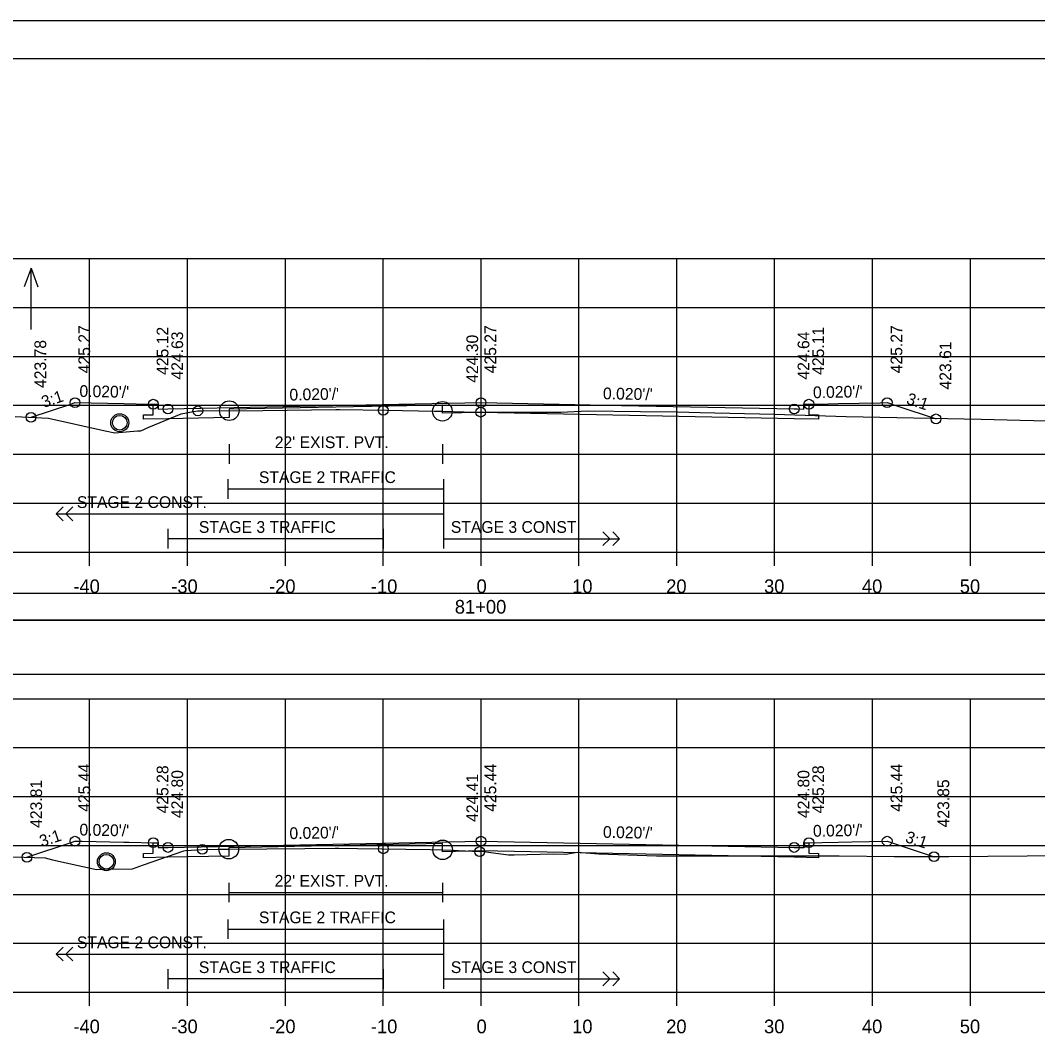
# Model space of a CAD drawing. Extents: x 1371057 to 1372761, y 380005 to 390517.
# Drawn here: x 1371513.8 to 1371617.7, y 387795 to 387898.6 of the extents above; entities that cross this region are included whole.
import ezdxf

# ---------------------------------------------------------------- set-up
doc = ezdxf.new("R2010")
doc.units = 0
for name, color, linetype in [('R_Alt Surface', 7, 'Continuous'), ('R_Axis', 7, 'Continuous'), ('R_Axis Annot', 7, 'Continuous'), ('R_Border', 7, 'Continuous'), ('R_Detour', 7, 'Continuous'), ('R_Dimension', 7, 'Continuous'), ('R_Drive', 7, 'Continuous'), ('R_Exist Surface', 7, 'Continuous'), ('R_Fin Surface', 7, 'Continuous'), ('R_Grid', 7, 'Continuous'), ('R_No Plot', 7, 'Continuous'), ('R_Striping', 7, 'Continuous'), ('R_Water', 7, 'Continuous'), ('R_Water Annot', 7, 'Continuous'), ('R_Xsect Elev', 7, 'Continuous'), ('R_Xsect Slope', 7, 'Continuous')]:
    doc.layers.add(name, color=color, linetype=linetype)

msp = doc.modelspace()

# ---------------------------------------------------------------- linework, layer by layer
at = {"layer": 'R_Alt Surface'}
for points in [[(1371594.37, 387859.34), (1371594.37, 387858.26), (1371595.37, 387858.24), (1371595.37, 387857.81), (1371592.87, 387857.86), (1371560.87, 387858.5), (1371556.92, 387858.42), (1371556.92, 387859.25), (1371535.14, 387858.82), (1371535.14, 387857.99), (1371528.87, 387857.86), (1371526.37, 387857.81), (1371526.37, 387858.24), (1371527.37, 387858.26), (1371527.37, 387859.34)], [(1371594.37, 387859.34), (1371594.37, 387858.26), (1371595.37, 387858.24), (1371595.37, 387857.81), (1371592.87, 387857.86), (1371560.87, 387858.5), (1371556.92, 387858.42), (1371556.92, 387859.25), (1371535.14, 387858.82), (1371535.14, 387857.99), (1371528.87, 387857.86), (1371526.37, 387857.81), (1371526.37, 387858.24), (1371527.37, 387858.26), (1371527.37, 387859.34)], [(1371535.14, 387855.25), (1371535.14, 387853.25)], [(1371556.92, 387855.25), (1371556.92, 387853.25)], [(1371535.14, 387854.25), (1371556.92, 387854.25)], [(1371594.37, 387814.51), (1371594.37, 387813.43), (1371595.37, 387813.41), (1371595.37, 387812.98), (1371592.87, 387813.03), (1371560.87, 387813.67), (1371556.94, 387813.59), (1371556.94, 387814.42), (1371535.09, 387813.98), (1371535.09, 387813.15), (1371528.87, 387813.03), (1371526.37, 387812.98), (1371526.37, 387813.41), (1371527.37, 387813.43), (1371527.37, 387814.51)], [(1371594.37, 387814.51), (1371594.37, 387813.43), (1371595.37, 387813.41), (1371595.37, 387812.98), (1371592.87, 387813.03), (1371560.87, 387813.67), (1371556.94, 387813.59), (1371556.94, 387814.42), (1371535.09, 387813.98), (1371535.09, 387813.15), (1371528.87, 387813.03), (1371526.37, 387812.98), (1371526.37, 387813.41), (1371527.37, 387813.43), (1371527.37, 387814.51)], [(1371535.09, 387810.42), (1371535.09, 387808.42)], [(1371556.94, 387810.42), (1371556.94, 387808.42)], [(1371535.09, 387809.42), (1371556.94, 387809.42)]]:
    msp.add_lwpolyline(points, dxfattribs=at)
at = {"layer": 'R_Axis'}
for p, q in [((1371410.87, 387844.23), (1371710.87, 387844.23)), ((1371520.87, 387842.83), (1371520.87, 387844.23)), ((1371530.87, 387842.83), (1371530.87, 387844.23)), ((1371540.87, 387842.83), (1371540.87, 387844.23)), ((1371550.87, 387842.83), (1371550.87, 387844.23)), ((1371560.87, 387842.83), (1371560.87, 387844.23)), ((1371570.87, 387842.83), (1371570.87, 387844.23)), ((1371580.87, 387842.83), (1371580.87, 387844.23)), ((1371590.87, 387842.83), (1371590.87, 387844.23)), ((1371600.87, 387842.83), (1371600.87, 387844.23)), ((1371610.87, 387842.83), (1371610.87, 387844.23)), ((1371410.87, 387799.23), (1371710.87, 387799.23)), ((1371520.87, 387797.83), (1371520.87, 387799.23)), ((1371530.87, 387797.83), (1371530.87, 387799.23)), ((1371540.87, 387797.83), (1371540.87, 387799.23)), ((1371550.87, 387797.83), (1371550.87, 387799.23)), ((1371560.87, 387797.83), (1371560.87, 387799.23)), ((1371570.87, 387797.83), (1371570.87, 387799.23)), ((1371580.87, 387797.83), (1371580.87, 387799.23)), ((1371590.87, 387797.83), (1371590.87, 387799.23)), ((1371600.87, 387797.83), (1371600.87, 387799.23)), ((1371610.87, 387797.83), (1371610.87, 387799.23))]:
    msp.add_line(p, q, dxfattribs=at)
at = {"layer": 'R_Border'}
for p, q in [((1371402.87, 387894.69), (1371719.05, 387894.69)), ((1371555.39, 387894.43), (1371555.39, 387894.43)), ((1371555.39, 387894.43), (1371555.39, 387894.43))]:
    msp.add_line(p, q, dxfattribs=at)
at = {"layer": 'R_Detour'}
msp.add_lwpolyline([(1371407.72, 387837.27), (1371714.03, 387837.27), (1371714.03, 387839.98), (1371407.72, 387839.98)], close=True, dxfattribs=at)
at = {"layer": 'R_Dimension'}
msp.add_lwpolyline([(1371407.72, 387831.75), (1371714.03, 387831.75), (1371714.03, 387837.27), (1371407.72, 387837.27)], close=True, dxfattribs=at)
at = {"layer": 'R_Drive'}
msp.add_line((1371593.87, 387814.01), (1371594.37, 387814.26), dxfattribs=at)
at = {"layer": 'R_Exist Surface'}
for points in [[(1371513.25, 387858.08), (1371516.66, 387857.92), (1371522.47, 387856.62), (1371523.46, 387856.43), (1371525.76, 387856.63), (1371526.12, 387856.63), (1371526.93, 387856.98), (1371530.24, 387858.34), (1371531.49, 387858.58), (1371531.93, 387858.66), (1371532.39, 387858.67), (1371535.14, 387858.68), (1371535.16, 387858.67), (1371535.18, 387858.66), (1371538.56, 387858.7), (1371546.02, 387858.79), (1371546.02, 387858.79), (1371546.02, 387858.79), (1371546.21, 387858.79), (1371546.42, 387858.8), (1371551.2, 387858.72), (1371556.1, 387858.64), (1371556.78, 387858.62), (1371556.92, 387858.62), (1371559.16, 387858.56), (1371560.83, 387858.53), (1371569.02, 387858.54), (1371571.76, 387858.66), (1371577.15, 387858.59), (1371580.95, 387858.57), (1371583.27, 387858.48), (1371590.81, 387858.32), (1371598.17, 387858.1), (1371611.96, 387857.82), (1371615.95, 387857.72), (1371622.93, 387857.53)], [(1371495.47, 387813.27), (1371514.14, 387813.05), (1371516.32, 387812.96), (1371517.09, 387812.78), (1371521.58, 387811.78), (1371522.13, 387811.81), (1371525.24, 387811.85), (1371526.39, 387812.25), (1371530.49, 387813.69), (1371530.66, 387813.72), (1371532.39, 387813.83), (1371534.05, 387813.84), (1371534.05, 387813.84), (1371535.09, 387813.85), (1371542.87, 387813.92), (1371545.95, 387813.95), (1371546.24, 387813.96), (1371546.35, 387813.96), (1371548.23, 387813.93), (1371555.68, 387813.82), (1371556.82, 387813.79), (1371556.94, 387813.79), (1371557.84, 387813.76), (1371560.72, 387813.61), (1371560.84, 387813.65), (1371563.69, 387813.26), (1371564.26, 387813.28), (1371568.25, 387813.38), (1371569.52, 387813.33), (1371570.7, 387813.54), (1371572.9, 387813.39), (1371578.79, 387813.16), (1371588.74, 387813.18), (1371597.45, 387813.16), (1371603.09, 387813.12), (1371608.66, 387813.1), (1371620.66, 387813.2)]]:
    msp.add_lwpolyline(points, dxfattribs=at)
at = {"layer": 'R_Fin Surface'}
for points in [[(1371514.88, 387858), (1371518.94, 387859.36), (1371519.37, 387859.5), (1371524.37, 387859.4), (1371526.9, 387859.35), (1371527.37, 387859.34), (1371527.87, 387859.34), (1371527.88, 387858.84), (1371528.87, 387858.86), (1371560.87, 387859.5), (1371560.87, 387859.5), (1371575.23, 387859.21), (1371592.87, 387858.86), (1371593.2, 387858.86), (1371593.87, 387858.84), (1371593.87, 387859.11), (1371593.87, 387859.34), (1371594.23, 387859.34), (1371594.37, 387859.34), (1371595.31, 387859.36), (1371597.37, 387859.4), (1371601.64, 387859.49), (1371602.37, 387859.5), (1371603.37, 387859.17), (1371607.37, 387857.84)], [(1371514.46, 387813.03), (1371519.1, 387814.58), (1371519.37, 387814.67), (1371520.1, 387814.66), (1371524.37, 387814.57), (1371524.86, 387814.56), (1371527.37, 387814.51), (1371527.87, 387814.51), (1371527.88, 387814.17), (1371527.88, 387814.01), (1371528.26, 387814.02), (1371528.87, 387814.03), (1371528.88, 387814.03), (1371560.87, 387814.67), (1371592.87, 387814.03), (1371592.87, 387814.03), (1371593.87, 387814.01), (1371593.87, 387814.51), (1371593.96, 387814.51), (1371594.37, 387814.51), (1371595.73, 387814.54), (1371597.37, 387814.57), (1371598.76, 387814.6), (1371602.37, 387814.67), (1371602.37, 387814.67), (1371602.37, 387814.67), (1371607.16, 387813.08)]]:
    msp.add_lwpolyline(points, dxfattribs=at)
at = {"layer": 'R_Grid'}
for p, q in [((1371410.87, 387874.23), (1371710.87, 387874.23)), ((1371520.87, 387844.23), (1371520.87, 387874.23)), ((1371530.87, 387844.23), (1371530.87, 387874.23)), ((1371540.87, 387844.23), (1371540.87, 387874.23)), ((1371550.87, 387844.23), (1371550.87, 387874.23)), ((1371560.87, 387844.23), (1371560.87, 387874.23)), ((1371570.87, 387844.23), (1371570.87, 387874.23)), ((1371580.87, 387844.23), (1371580.87, 387874.23)), ((1371590.87, 387844.23), (1371590.87, 387874.23)), ((1371600.87, 387844.23), (1371600.87, 387874.23)), ((1371610.87, 387844.23), (1371610.87, 387874.23)), ((1371410.87, 387869.23), (1371710.87, 387869.23)), ((1371410.87, 387864.23), (1371710.87, 387864.23)), ((1371410.87, 387859.23), (1371710.87, 387859.23)), ((1371410.87, 387854.23), (1371710.87, 387854.23)), ((1371410.87, 387849.23), (1371710.87, 387849.23)), ((1371410.87, 387844.23), (1371710.87, 387844.23)), ((1371410.87, 387829.23), (1371710.87, 387829.23)), ((1371520.87, 387799.23), (1371520.87, 387829.23)), ((1371530.87, 387799.23), (1371530.87, 387829.23)), ((1371540.87, 387799.23), (1371540.87, 387829.23)), ((1371550.87, 387799.23), (1371550.87, 387829.23)), ((1371560.87, 387799.23), (1371560.87, 387829.23)), ((1371570.87, 387799.23), (1371570.87, 387829.23)), ((1371580.87, 387799.23), (1371580.87, 387829.23)), ((1371590.87, 387799.23), (1371590.87, 387829.23)), ((1371600.87, 387799.23), (1371600.87, 387829.23)), ((1371610.87, 387799.23), (1371610.87, 387829.23)), ((1371410.87, 387824.23), (1371710.87, 387824.23)), ((1371410.87, 387819.23), (1371710.87, 387819.23)), ((1371410.87, 387814.23), (1371710.87, 387814.23)), ((1371410.87, 387809.23), (1371710.87, 387809.23)), ((1371410.87, 387804.23), (1371710.87, 387804.23)), ((1371410.87, 387799.23), (1371710.87, 387799.23))]:
    msp.add_line(p, q, dxfattribs=at)
at = {"layer": 'R_No Plot'}
msp.add_line((1371390.47, 387898.58), (1371723.8, 387898.58), dxfattribs=at)
for points in [[(1371390.46, 387898.58), (1371723.8, 387898.58), (1371723.8, 387685.24), (1371390.46, 387685.24)], [(1371636.79, 387894.69), (1371656.41, 387894.69), (1371656.41, 387884.81), (1371672.52, 387884.81), (1371695.72, 387884.81), (1371695.84, 387856.65), (1371719.05, 387856.65), (1371719.05, 387689.23), (1371402.87, 387689.23), (1371402.87, 387894.69)]]:
    msp.add_lwpolyline(points, close=True, dxfattribs=at)
for centre, radius in [((1371519.37, 387859.5), 0.5), ((1371527.37, 387859.34), 0.5), ((1371528.87, 387858.86), 0.5), ((1371531.93, 387858.66), 0.5), ((1371535.14, 387858.68), 1), ((1371550.87, 387858.72), 0.5), ((1371556.92, 387858.62), 1), ((1371560.83, 387858.53), 0.5), ((1371560.87, 387859.5), 0.5), ((1371592.87, 387858.86), 0.5), ((1371594.37, 387859.34), 0.5), ((1371602.37, 387859.5), 0.5), ((1371514.88, 387858), 0.5), ((1371523.95, 387857.45), 0.917), ((1371607.37, 387857.84), 0.5), ((1371519.37, 387814.67), 0.5), ((1371527.37, 387814.51), 0.5), ((1371528.87, 387814.03), 0.5), ((1371532.39, 387813.83), 0.5), ((1371535.09, 387813.85), 1), ((1371550.88, 387813.89), 0.5), ((1371556.94, 387813.79), 1), ((1371560.87, 387814.67), 0.5), ((1371592.87, 387814.03), 0.5), ((1371594.37, 387814.51), 0.5), ((1371602.37, 387814.67), 0.5), ((1371514.46, 387813.03), 0.5), ((1371522.58, 387812.57), 0.917), ((1371560.72, 387813.61), 0.5), ((1371607.16, 387813.08), 0.5)]:
    msp.add_circle(centre, radius, dxfattribs=at)
at = {"layer": 'R_Striping'}
for p, q in [((1371535.01, 387851.68), (1371535.01, 387849.68)), ((1371535.01, 387850.68), (1371557.02, 387850.68)), ((1371557.02, 387851.68), (1371557.02, 387844.59)), ((1371517.45, 387848.13), (1371518.15, 387848.84)), ((1371518.45, 387848.13), (1371519.15, 387848.84)), ((1371517.45, 387848.13), (1371557.02, 387848.13)), ((1371518.15, 387847.43), (1371517.45, 387848.13)), ((1371519.15, 387847.43), (1371518.45, 387848.13)), ((1371528.87, 387846.59), (1371528.87, 387844.59)), ((1371550.87, 387846.59), (1371550.87, 387844.59)), ((1371550.87, 387845.59), (1371528.87, 387845.59)), ((1371557.02, 387845.59), (1371575.02, 387845.59)), ((1371557.06, 387845.59), (1371567.06, 387845.59)), ((1371574.02, 387845.59), (1371573.32, 387846.3)), ((1371573.32, 387844.88), (1371574.02, 387845.59)), ((1371575.02, 387845.59), (1371574.32, 387846.3)), ((1371574.32, 387844.88), (1371575.02, 387845.59)), ((1371535.01, 387806.68), (1371535.01, 387804.68)), ((1371557.02, 387806.68), (1371557.02, 387799.59)), ((1371535.01, 387805.68), (1371557.02, 387805.68)), ((1371517.45, 387803.13), (1371518.15, 387803.84)), ((1371517.45, 387803.13), (1371557.02, 387803.13)), ((1371518.15, 387802.43), (1371517.45, 387803.13)), ((1371518.45, 387803.13), (1371519.15, 387803.84)), ((1371519.15, 387802.43), (1371518.45, 387803.13)), ((1371528.87, 387801.59), (1371528.87, 387799.59)), ((1371550.87, 387801.59), (1371550.87, 387799.59)), ((1371574.02, 387800.59), (1371573.32, 387801.3)), ((1371575.02, 387800.59), (1371574.32, 387801.3)), ((1371550.87, 387800.59), (1371528.87, 387800.59)), ((1371557.02, 387800.59), (1371575.02, 387800.59)), ((1371557.06, 387800.59), (1371567.06, 387800.59)), ((1371573.32, 387799.88), (1371574.02, 387800.59)), ((1371574.32, 387799.88), (1371575.02, 387800.59))]:
    msp.add_line(p, q, dxfattribs=at)
at = {"layer": 'R_Water'}
for centre in [(1371523.95, 387857.45), (1371522.58, 387812.57)]:
    msp.add_circle(centre, 0.75, dxfattribs=at)
at = {"layer": 'R_Water Annot'}
for p, q in [((1371514.88, 387873.26), (1371514.18, 387871.34)), ((1371514.88, 387866.98), (1371514.88, 387873.26)), ((1371514.88, 387873.26), (1371515.58, 387871.34))]:
    msp.add_line(p, q, dxfattribs=at)
at = {"layer": 'R_Xsect Elev'}
for p, q in [((1371560.87, 387858.53), (1371560.87, 387868.53)), ((1371560.87, 387813.64), (1371560.87, 387823.64))]:
    msp.add_line(p, q, dxfattribs=at)

# ---------------------------------------------------------------- texts
at = {"layer": 'R_Axis Annot'}
for s, p in [('-40', (1371519.21, 387840.03)), ('-30', (1371529.21, 387840.03)), ('-20', (1371539.21, 387840.03)), ('-10', (1371549.61, 387840.03)), ('0', (1371560.41, 387840.03)), ('10', (1371570.18, 387840.03)), ('20', (1371579.79, 387840.03)), ('30', (1371589.79, 387840.03)), ('40', (1371599.79, 387840.03)), ('50', (1371609.79, 387840.03)), ('81+00', (1371558.19, 387837.93)), ('-40', (1371519.21, 387795.03)), ('-30', (1371529.21, 387795.03)), ('-20', (1371539.21, 387795.03)), ('-10', (1371549.61, 387795.03)), ('0', (1371560.41, 387795.03)), ('10', (1371570.18, 387795.03)), ('20', (1371579.79, 387795.03)), ('30', (1371589.79, 387795.03)), ('40', (1371599.79, 387795.03)), ('50', (1371609.79, 387795.03))]:
    msp.add_text(s, height=1.4, dxfattribs=at).set_placement(p)
at = {"layer": 'R_Striping'}
for s, p in [('STAGE 2 TRAFFIC', (1371538.17, 387851.28)), ('STAGE 2 CONST.', (1371519.57, 387848.73)), ('STAGE 3 TRAFFIC', (1371532.03, 387846.19)), ('STAGE 3 CONST.', (1371557.78, 387846.19)), ('STAGE 2 TRAFFIC', (1371538.17, 387806.28)), ('STAGE 2 CONST.', (1371519.57, 387803.73)), ('STAGE 3 TRAFFIC', (1371532.03, 387801.19)), ('STAGE 3 CONST.', (1371557.78, 387801.19))]:
    msp.add_text(s, height=1.2, dxfattribs=at).set_placement(p)
at = {"layer": 'R_Water'}
for p in [(1371539.79, 387854.85), (1371539.78, 387810.02)]:
    msp.add_text("22' EXIST. PVT.", height=1.2, dxfattribs=at).set_placement(p)
at = {"layer": 'R_Xsect Elev'}
for s, p in [('425.27', (1371520.92, 387862.5)), ('425.27', (1371562.42, 387862.5)), ('425.27', (1371603.92, 387862.5)), ('425.12', (1371528.92, 387862.34)), ('424.63', (1371530.42, 387861.86)), ('424.30', (1371560.57, 387861.53)), ('424.64', (1371594.42, 387861.86)), ('425.11', (1371595.92, 387862.34)), ('423.78', (1371516.43, 387861)), ('423.61', (1371608.92, 387860.84)), ('425.44', (1371520.92, 387817.67)), ('425.28', (1371528.92, 387817.51)), ('424.80', (1371530.42, 387817.03)), ('425.44', (1371562.42, 387817.67)), ('424.80', (1371594.42, 387817.03)), ('425.28', (1371595.92, 387817.51)), ('425.44', (1371603.92, 387817.67)), ('423.81', (1371516.01, 387816.03)), ('424.41', (1371560.57, 387816.64)), ('423.85', (1371608.71, 387816.08))]:
    msp.add_text(s, height=1.2, rotation=90, dxfattribs=at).set_placement(p)
at = {"layer": 'R_Xsect Slope'}
for s, rotation, p in [("0.020'/'", 358.8543, (1371519.82, 387860.09)), ("0.020'/'", 1.1458, (1371541.3, 387859.71)), ("0.020'/'", 358.8543, (1371573.32, 387859.85)), ("0.020'/'", 1.1457, (1371594.8, 387859.95)), ('3:1', 18.4308, (1371516.18, 387858.96)), ('3:1', 341.5621, (1371604.24, 387859.41)), ("0.020'/'", 358.8542, (1371519.82, 387815.26)), ("0.020'/'", 1.1458, (1371594.8, 387815.12)), ('3:1', 18.4353, (1371515.97, 387814.06)), ("0.020'/'", 1.1458, (1371541.3, 387814.88)), ("0.020'/'", 358.8542, (1371573.32, 387815.02)), ('3:1', 341.5599, (1371604.13, 387814.61))]:
    msp.add_text(s, height=1.2, rotation=rotation, dxfattribs=at).set_placement(p)

doc.saveas('drawing.dxf')
